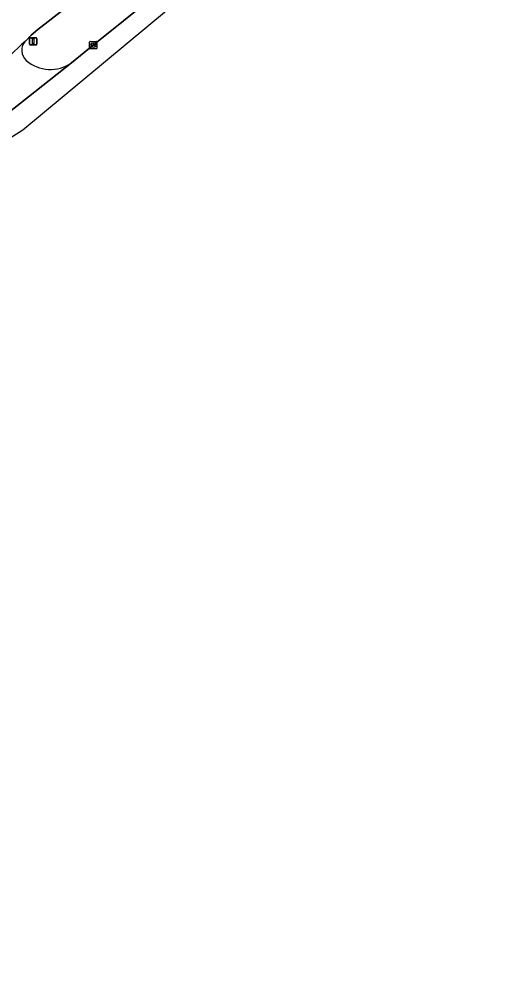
# Model space of a CAD drawing. Extents: x 159352 to 160617, y 385888 to 387323.
# Drawn here: x 160519.1 to 160584.4, y 386304.5 to 386436.6 of the extents above; entities that cross this region are included whole.
import ezdxf

# ---------------------------------------------------------------- set-up
doc = ezdxf.new("R2010")
doc.units = 0
for name, color, linetype in [('IMGEO_Berm_groen', 7, 'Continuous'), ('IMGEO_Fietspad_gesloten', 7, 'Continuous'), ('IMGEO_Kolk', 7, 'Continuous'), ('IMGEO_Rijbaan_lokaal_open', 7, 'Continuous'), ('IMGEO_Rijbaan_regionaal_gesloten', 7, 'Continuous'), ('IMGEO_Verkeersbordpaal', 7, 'Continuous')]:
    doc.layers.add(name, color=color, linetype=linetype)

msp = doc.modelspace()

# ---------------------------------------------------------------- linework, layer by layer
at = {"layer": 'IMGEO_Berm_groen'}
for points in [[(160539.5, 386449.27), (160530.58, 386442.05), (160521.76, 386435.16), (160520.8, 386434.38), (160520.02, 386433.57)], [(160526.4, 386430.55), (160529.42, 386433), (160542.26, 386443.36)]]:
    msp.add_lwpolyline(points, dxfattribs=at)
for centre, radius, start, end in [((160521.41, 386432.28), 1.9, 137.3487, 227.8854), ((160523.48, 386434.74), 5.11, 229.1269, 304.933)]:
    msp.add_arc(centre, radius, start, end, dxfattribs=at)
at = {"layer": 'IMGEO_Fietspad_gesloten'}
msp.add_lwpolyline([(160520.02, 386433.57), (160520.8, 386434.38), (160521.76, 386435.16), (160530.58, 386442.05), (160539.5, 386449.27)], dxfattribs=at)
msp.add_arc((160598.47, 386349.58), 114.93, 133.0482, 138.6919, dxfattribs=at)
at = {"layer": 'IMGEO_Kolk'}
for p, q in [((160528.92, 386432.58), (160528.92, 386433.43)), ((160529, 386433.5), (160529.85, 386433.5)), ((160529.18, 386433), (160529.18, 386433.01)), ((160529.22, 386433.05), (160529.62, 386433.05)), ((160529.62, 386432.96), (160529.22, 386432.96)), ((160529.41, 386433.28), (160529.44, 386433.28)), ((160529.43, 386432.72), (160529.41, 386432.72)), ((160529.67, 386433.01), (160529.67, 386433)), ((160529.92, 386433.43), (160529.92, 386432.58)), ((160529.85, 386432.5), (160529, 386432.5))]:
    msp.add_line(p, q, dxfattribs=at)
for points in [[(160528.92, 386432.58), (160528.92, 386433.43)], [(160529, 386433.5), (160529.85, 386433.5)], [(160529.92, 386433.43), (160529.92, 386432.58)], [(160529.85, 386432.5), (160529, 386432.5)]]:
    msp.add_lwpolyline(points, dxfattribs=at)
for centre, radius, start, end in [((160529, 386433.43), 0.0765, 91.552, 178.448), ((160529, 386433.43), 0.0765, 91.552, 178.448), ((160529, 386432.58), 0.0765, 181.552, 268.448), ((160529, 386432.58), 0.0765, 181.552, 268.448), ((160529.22, 386433.01), 0.0403, 85.8775, 175.7526), ((160529.22, 386433), 0.0366, 178.938, 274.7102), ((160529.63, 386433.01), 0.0386, 1.7309, 96.639), ((160529.62, 386433), 0.043, 264.8664, 352.4533), ((160529.85, 386433.43), 0.0765, 1.552, 88.448), ((160529.85, 386433.43), 0.0765, 1.552, 88.448), ((160529.85, 386432.58), 0.0765, 271.552, 358.448), ((160529.85, 386432.58), 0.0765, 271.552, 358.448)]:
    msp.add_arc(centre, radius, start, end, dxfattribs=at)
for centre, major_axis, ratio, start_param, end_param in [((160529.41, 386433), (-0.387, 0.002), 0.722429, 4.712389, 7.853982), ((160529.43, 386433), (-0.39, 0.002), 0.717154, 1.570796, 4.712389)]:
    msp.add_ellipse(centre, major_axis=major_axis, ratio=ratio, start_param=start_param, end_param=end_param, dxfattribs=at)
at = {"layer": 'IMGEO_Rijbaan_lokaal_open'}
msp.add_lwpolyline([(160510.9, 386418.47), (160511.9, 386419.17), (160513.34, 386420.27), (160526.4, 386430.55)], dxfattribs=at)
for centre, radius, start, end in [((160598.47, 386349.58), 114.93, 133.0482, 138.6919), ((160521.41, 386432.28), 1.9, 137.3487, 227.8854), ((160523.48, 386434.74), 5.11, 229.1269, 304.933)]:
    msp.add_arc(centre, radius, start, end, dxfattribs=at)
at = {"layer": 'IMGEO_Rijbaan_regionaal_gesloten'}
for points in [[(159680.59, 385901.52), (159678.37, 385900.4), (159677.09, 385899.83), (159676.05, 385899.38), (159674.34, 385898.62), (159673.6, 385898.41), (159672.38, 385898.15), (159671.13, 385898.01), (159669.88, 385897.97), (159668.84, 385898.03), (159672.27, 385892.74), (159701.42, 385910.45), (159730.34, 385928.01), (160003.32, 386098.38), (160029.67, 386114.83), (160338.73, 386306.96), (160519.65, 386421.28), (160554.01, 386449.86), (160584.37, 386476.5)], [(160574.63, 386469.33), (160574.23, 386469.02), (160561.39, 386458.69), (160555.3, 386453.76), (160552.57, 386451.57), (160548.2, 386448.12), (160545.86, 386446.2), (160543.15, 386444.04), (160542.26, 386443.36), (160529.42, 386433), (160526.4, 386430.55), (160513.34, 386420.27), (160511.9, 386419.17), (160510.9, 386418.47), (160510.54, 386418.18), (160505.78, 386414.96), (160500.64, 386411.35), (160500, 386410.91), (160498.52, 386409.87), (160483.27, 386399.97), (160452.9, 386380.98), (160422.97, 386362.5), (160406.28, 386352.14)]]:
    msp.add_lwpolyline(points, dxfattribs=at)
at = {"layer": 'IMGEO_Verkeersbordpaal'}
for p, q in [((160520.6, 386433.13), (160520.6, 386433.93)), ((160520.6, 386433.93), (160520.6, 386433.13)), ((160520.7, 386434.03), (160521.49, 386434.03)), ((160521.49, 386434.03), (160520.7, 386434.03)), ((160521.59, 386433.93), (160521.59, 386433.13)), ((160521.59, 386433.13), (160521.59, 386433.93)), ((160521.49, 386433.03), (160520.7, 386433.03)), ((160520.7, 386433.03), (160521.49, 386433.03))]:
    msp.add_line(p, q, dxfattribs=at)
msp.add_lwpolyline([(160521.02, 386433.91), (160521.17, 386433.91), (160521.17, 386433.16), (160521.02, 386433.16), (160521.02, 386433.91)], dxfattribs=at)
for centre, start, end in [((160520.7, 386433.93), 90, 180), ((160520.7, 386433.93), 90, 180), ((160521.49, 386433.93), 0, 90), ((160521.49, 386433.93), 360, 90), ((160520.7, 386433.13), 180, 270), ((160520.7, 386433.13), 180, 270), ((160521.49, 386433.13), 270, 0), ((160521.49, 386433.13), 270, 0)]:
    msp.add_arc(centre, 0.1, start, end, dxfattribs=at)

doc.saveas('drawing.dxf')
